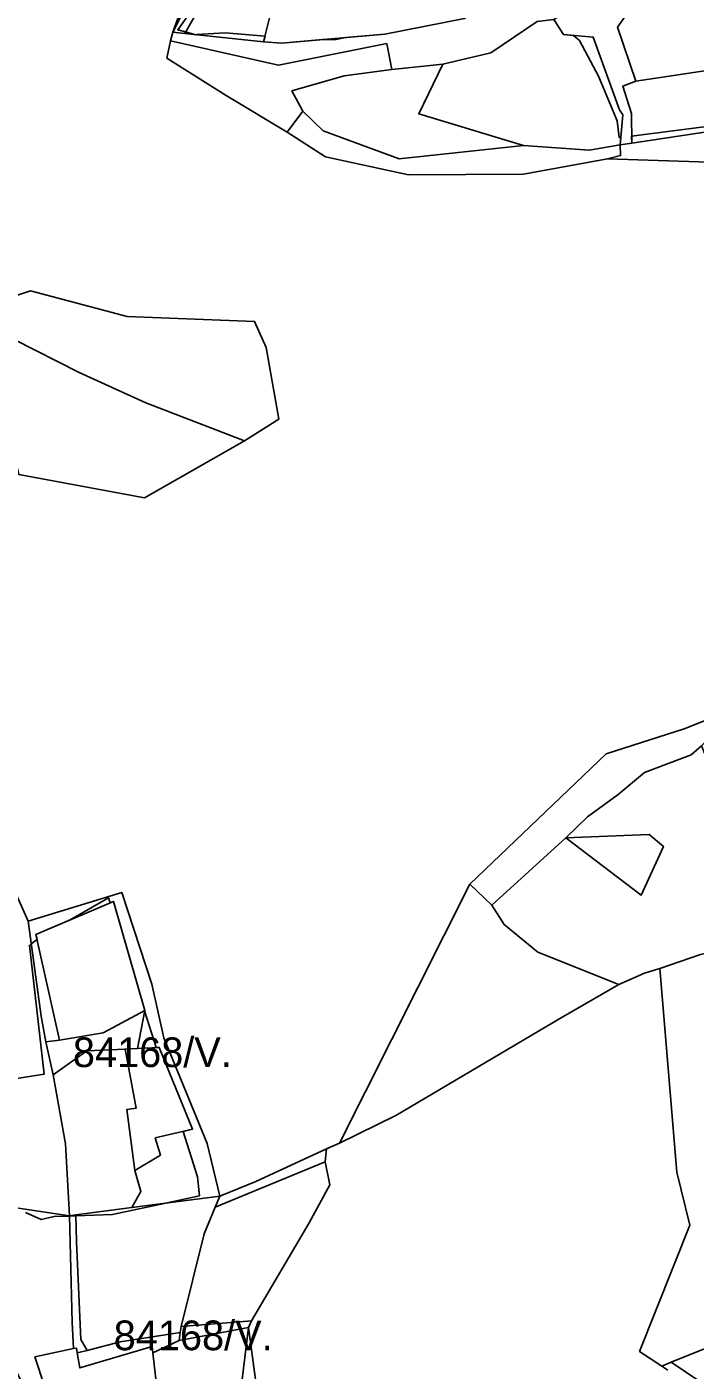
# Model space of a CAD drawing. Extents: x -477304 to -465429, y -1159113 to -1149210.
# Drawn here: x -475994 to -475657, y -1153420 to -1152741 of the extents above; entities that cross this region are included whole.
import ezdxf

# ---------------------------------------------------------------- set-up
doc = ezdxf.new("R2010")
doc.units = 0
for name, color, linetype in [('BPEJ_s', 7, 'Continuous'), ('PUPFL_s', 7, 'Continuous'), ('trav_porost_s', 7, 'Continuous')]:
    doc.layers.add(name, color=color, linetype=linetype)

msp = doc.modelspace()

# ---------------------------------------------------------------- linework, layer by layer
at = {"layer": 'BPEJ_s'}
for points in [[(-475773.21, -1152736.78), (-475813.39, -1152744.68), (-475833.23, -1152746.46), (-475838, -1152747.5), (-475844.88, -1152747.5), (-475865.43, -1152749.34), (-475874.62, -1152748.54), (-475873.92, -1152745.71), (-475894, -1152744), (-475908.4, -1152744.96), (-475909, -1152745), (-475909.6, -1152744.83), (-475914.03, -1152743.6), (-475918, -1152742.5), (-475910, -1152731.5)], [(-475773.21, -1152736.78), (-475813.39, -1152744.68), (-475833.23, -1152746.46), (-475838, -1152747.5), (-475844.88, -1152747.5), (-475865.43, -1152749.34), (-475874.62, -1152748.54), (-475873.92, -1152745.71), (-475894, -1152744), (-475908.4, -1152744.96), (-475909, -1152745), (-475909.6, -1152744.83), (-475914.03, -1152743.6), (-475918, -1152742.5), (-475910, -1152731.5)], [(-475696, -1152788.5), (-475705.5, -1152766), (-475715, -1152748), (-475718.08, -1152745.36), (-475723.15, -1152744.93), (-475728.05, -1152737.37)], [(-475601, -1152785), (-475688.7, -1152796.2), (-475688.69, -1152799.79), (-475694.55, -1152800.67), (-475694.22, -1152796.9), (-475695, -1152797), (-475696, -1152788.5), (-475705.5, -1152766), (-475715, -1152748), (-475718.08, -1152745.36), (-475723.15, -1152744.93), (-475728.05, -1152737.37)], [(-475601, -1152785), (-475688.7, -1152796.2), (-475688.69, -1152799.79), (-475694.55, -1152800.67), (-475694.22, -1152796.9), (-475695, -1152797), (-475696, -1152788.5)], [(-476023, -1153276), (-475985.5, -1153270), (-475993, -1153205), (-475992.03, -1153204.27), (-475989.08, -1153202.06), (-475989.66, -1153199.46), (-475972.42, -1153192.14), (-475953, -1153181), (-475952.19, -1153183.54), (-475950.53, -1153182.84), (-475934.72, -1153237.91), (-475934.76, -1153238.14), (-475928.86, -1153256.64), (-475927.38, -1153256.57), (-475910.5, -1153297.82), (-475915.35, -1153298.96), (-475908, -1153322), (-475907, -1153331.5), (-475924.85, -1153335.35), (-475951, -1153341), (-475969.56, -1153341.63), (-475972.76, -1153341.74), (-475980.5, -1153342), (-475987, -1153343.5), (-475995, -1153340)], [(-475992.03, -1153204.27), (-475989.08, -1153202.06), (-475989.66, -1153199.46), (-475972.42, -1153192.14), (-475953, -1153181), (-475952.19, -1153183.54), (-475950.53, -1153182.84), (-475934.72, -1153237.91), (-475934.76, -1153238.14), (-475928.86, -1153256.64), (-475927.38, -1153256.57), (-475910.5, -1153297.82), (-475915.35, -1153298.96), (-475908, -1153322), (-475907, -1153331.5), (-475924.85, -1153335.35), (-475951, -1153341), (-475969.56, -1153341.63), (-475972.76, -1153341.74), (-475980.5, -1153342), (-475987, -1153343.5), (-475995, -1153340)], [(-476023, -1153276), (-475985.5, -1153270), (-475993, -1153205), (-475992.03, -1153204.27)], [(-475916.86, -1153400.59), (-475917.31, -1153404.6), (-475930.59, -1153410.82), (-475930.94, -1153407.6), (-475967.53, -1153418.45), (-475968.83, -1153410.81), (-475963.84, -1153409.65), (-475947.11, -1153405.28), (-475916.86, -1153400.59)]]:
    msp.add_lwpolyline(points, dxfattribs=at)
msp.add_lwpolyline([(-475917.31, -1153404.6), (-475930.59, -1153410.82), (-475930.94, -1153407.6), (-475967.53, -1153418.45), (-475968.83, -1153410.81), (-475963.84, -1153409.65), (-475947.11, -1153405.28), (-475916.86, -1153400.59)], close=True, dxfattribs=at)
at = {"layer": 'PUPFL_s'}
for points in [[(-476009.88, -1152912.46), (-476058.74, -1152928.66), (-476094.77, -1152885.67), (-476111.47, -1152857.44), (-476120.17, -1152809.72), (-476124.01, -1152771.31), (-476121.1, -1152743.18), (-476115.27, -1152711.25), (-476063.37, -1152712.72), (-476061.41, -1152702.22), (-476043.99, -1152661.17), (-476019.4, -1152794.43), (-476008.61, -1152867.38), (-476005.79, -1152878.69), (-476016.4, -1152882.41), (-476013.13, -1152895.03), (-476001, -1152898.8), (-475967.84, -1152915.62), (-475934.1, -1152930.88), (-475884.28, -1152950.17), (-475934.74, -1152978.95), (-475998.35, -1152967.09), (-476004.69, -1152938.85)], [(-475831.4, -1152672.75), (-475824.06, -1152661.7), (-475827.01, -1152688.14), (-475871.01, -1152701.61), (-475905.13, -1152728.09), (-475914.44, -1152744.32), (-475920.52, -1152743.76), (-475906.8, -1152716.48)], [(-475874.62, -1152748.54), (-475865.43, -1152749.34), (-475813.39, -1152744.68), (-475773.21, -1152736.78), (-475754.94, -1152721.9), (-475723.18, -1152722.06), (-475674.62, -1152686.31), (-475655.07, -1152681.96), (-475650.37, -1152694.45), (-475675.14, -1152703.75), (-475728.05, -1152737.37), (-475736.36, -1152738.27), (-475759.89, -1152754.16), (-475784.02, -1152759.92), (-475809.86, -1152762.61), (-475812.39, -1152749.44), (-475867.15, -1152760.43), (-475921.62, -1152748.1), (-475920.52, -1152743.76), (-475914.44, -1152744.32)], [(-475827.01, -1152688.14), (-475820.16, -1152709.47), (-475817.15, -1152713.23), (-475839.18, -1152711.14), (-475870.46, -1152731.71), (-475874.62, -1152748.54), (-475914.44, -1152744.32), (-475905.13, -1152728.09), (-475871.01, -1152701.61)], [(-475796.22, -1152784.93), (-475784.02, -1152759.92), (-475759.89, -1152754.16), (-475736.36, -1152738.27), (-475728.05, -1152737.37), (-475723.15, -1152744.93), (-475708.1, -1152746.2), (-475694.78, -1152782.88), (-475693.22, -1152785.55), (-475694.55, -1152800.67), (-475710.12, -1152803.38), (-475743.31, -1152800.9)], [(-475688.75, -1152784.73), (-475693.19, -1152770.91), (-475686.56, -1152768.49), (-475621.57, -1152758.65), (-475624.23, -1152747.16), (-475576.16, -1152756.87), (-475554.46, -1152744.91), (-475554.12, -1152747.68), (-475551.6, -1152753.22), (-475566.51, -1152758.41), (-475598.28, -1152763.34), (-475604.67, -1152767.58), (-475593.82, -1152785.42), (-475688.69, -1152799.79)], [(-475867.15, -1152760.43), (-475812.39, -1152749.44), (-475809.86, -1152762.61), (-475833.87, -1152765.71), (-475860.37, -1152773.37), (-475854.78, -1152783.6), (-475862.68, -1152794.15), (-475893.56, -1152775.73), (-475923.46, -1152756.8), (-475921.62, -1152748.1)], [(-475694.55, -1152800.67), (-475688.69, -1152799.79), (-475593.82, -1152785.42), (-475604.67, -1152767.58), (-475598.28, -1152763.34), (-475566.51, -1152758.41), (-475551.6, -1152753.22), (-475559.87, -1152773.35), (-475570.41, -1152795.61), (-475576.52, -1152809.97), (-475644.5, -1152809.53), (-475700.83, -1152807.76), (-475694.32, -1152806.09)], [(-475784.02, -1152759.92), (-475796.22, -1152784.93), (-475743.31, -1152800.9), (-475806.22, -1152807.68), (-475844.51, -1152793.57), (-475854.78, -1152783.6), (-475860.37, -1152773.37), (-475833.87, -1152765.71), (-475809.86, -1152762.61)], [(-475694.32, -1152806.09), (-475700.83, -1152807.76), (-475743.28, -1152815.41), (-475801.38, -1152815.78), (-475843.3, -1152806.74), (-475862.68, -1152794.15), (-475854.78, -1152783.6), (-475844.51, -1152793.57), (-475806.22, -1152807.68), (-475743.31, -1152800.9), (-475710.12, -1152803.38), (-475694.55, -1152800.67)], [(-475943.62, -1152887.32), (-475879.2, -1152889.88), (-475873.38, -1152902.98), (-475867.03, -1152939.24), (-475884.28, -1152950.17), (-475934.1, -1152930.88), (-475967.84, -1152915.62), (-476001, -1152898.8), (-476013.13, -1152895.03), (-476016.4, -1152882.41), (-476005.79, -1152878.69), (-475992.37, -1152874.32)], [(-475695.47, -1153128.79), (-475710.96, -1153140.17), (-475721.96, -1153150.73), (-475759.32, -1153184.76), (-475770.43, -1153174.06), (-475701.5, -1153108.22), (-475662.21, -1153095.67), (-475635.36, -1153085.02), (-475653.45, -1153104.17), (-475658.67, -1153108.75), (-475682.2, -1153117.7)], [(-475721.96, -1153150.73), (-475710.96, -1153140.17), (-475695.47, -1153128.79), (-475682.2, -1153117.7), (-475658.67, -1153108.75), (-475653.45, -1153104.17), (-475630.63, -1153159.65), (-475612.27, -1153149.79), (-475601.83, -1153200.23), (-475613.03, -1153201.52), (-475627.89, -1153203.74), (-475653.9, -1153209.59), (-475674.43, -1153216.71), (-475682.16, -1153219.01), (-475695.12, -1153224.72), (-475736.1, -1153208.41), (-475753.04, -1153194.51), (-475759.32, -1153184.76), (-475721.96, -1153150.73), (-475683.84, -1153179.63), (-475672.64, -1153154.99), (-475679.88, -1153149.01)], [(-475683.84, -1153179.63), (-475721.96, -1153150.73), (-475679.88, -1153149.01), (-475672.64, -1153154.99)], [(-475807.8, -1153290.91), (-475836.3, -1153304.87), (-475770.43, -1153174.06), (-475759.32, -1153184.76), (-475753.04, -1153194.51), (-475736.1, -1153208.41), (-475695.12, -1153224.72), (-475724.59, -1153241.87)], [(-475987.01, -1153240.71), (-475993.62, -1153192.73), (-475946.29, -1153178.27), (-475931.11, -1153224.67), (-475925.06, -1153251.68), (-475903.24, -1153305.15), (-475896.83, -1153331.71), (-475941.27, -1153337.49), (-475936.6, -1153329.31), (-475939.76, -1153318.66), (-475926.71, -1153310.99), (-475929.4, -1153302.24), (-475910.5, -1153297.82), (-475927.38, -1153256.57), (-475938.43, -1153257.11), (-475934.72, -1153237.91), (-475950.53, -1153182.84), (-475989.66, -1153199.46), (-475977.83, -1153252.98), (-475984.66, -1153253.77)], [(-475515.92, -1153287.9), (-475519.18, -1153298.61), (-475523.09, -1153304.39), (-475528.76, -1153312.77), (-475531.14, -1153360.32), (-475668.69, -1153415.63), (-475673.48, -1153417.57), (-475684.71, -1153410.17), (-475659.25, -1153346.36), (-475665.79, -1153319.52), (-475674.43, -1153216.71), (-475653.9, -1153209.59), (-475627.89, -1153203.74), (-475613.03, -1153201.52), (-475601.83, -1153200.23), (-475576.05, -1153197.07), (-475570.45, -1153196.51), (-475559.97, -1153201.88), (-475555.37, -1153214), (-475529.09, -1153283.3), (-475526.18, -1153282.23), (-475523.2, -1153281.06), (-475517.18, -1153278.69), (-475515.51, -1153278.03)], [(-475878.54, -1153324.26), (-475842.84, -1153307.87), (-475843.62, -1153314.39), (-475899.11, -1153337.23), (-475896.83, -1153331.71)], [(-475841.21, -1153325.99), (-475851.63, -1153345.16), (-475880.77, -1153394.71), (-475916.24, -1153397.48), (-475904.69, -1153350.78), (-475899.11, -1153337.23), (-475843.62, -1153314.39)], [(-476041.47, -1153331.29), (-475972.76, -1153341.58), (-475971.33, -1153395.47), (-475970.71, -1153408.74), (-475990.14, -1153412.95), (-475985.47, -1153427.23), (-475994.88, -1153429.59), (-476005.9, -1153407.45), (-476022.35, -1153373.44)], [(-475947.11, -1153405.28), (-475963.84, -1153409.65), (-475966.9, -1153404.13), (-475969.13, -1153354.73), (-475969.58, -1153341.17), (-475941.27, -1153337.49), (-475896.83, -1153331.71), (-475899.11, -1153337.23), (-475904.69, -1153350.78), (-475916.24, -1153397.48), (-475916.86, -1153400.59)], [(-475969.13, -1153354.73), (-475966.9, -1153404.13), (-475963.84, -1153409.65), (-475968.83, -1153410.81), (-475969.23, -1153408.42), (-475970.71, -1153408.74), (-475971.33, -1153395.47), (-475972.76, -1153341.58), (-475969.58, -1153341.17)], [(-475597.74, -1153443.76), (-475602.95, -1153443.6), (-475622.17, -1153445.5), (-475624.85, -1153445.17), (-475668.69, -1153415.63), (-475531.14, -1153360.32), (-475531.2, -1153370.12), (-475526.66, -1153384.3), (-475514.69, -1153395.34), (-475500.44, -1153434.27), (-475539.7, -1153463.29), (-475566.37, -1153459.27), (-475569.09, -1153455.81), (-475585.5, -1153446.34)], [(-475929, -1153425.46), (-475930.59, -1153410.82), (-475917.31, -1153404.6), (-475882.33, -1153398.08), (-475886.78, -1153435.3), (-475875.17, -1153475.08), (-475912.4, -1153498.87), (-475917.56, -1153483.75), (-475925.78, -1153451.1)], [(-475916.24, -1153397.48), (-475880.77, -1153394.71), (-475882.33, -1153398.08), (-475917.31, -1153404.6), (-475916.86, -1153400.59)], [(-475886.78, -1153435.3), (-475882.33, -1153398.08), (-475877.59, -1153433.1), (-475875.17, -1153475.08)], [(-475930.59, -1153410.82), (-475929, -1153425.46), (-475981.79, -1153441.83), (-475985.47, -1153427.23), (-475990.14, -1153412.95), (-475970.71, -1153408.74), (-475969.23, -1153408.42), (-475968.83, -1153410.81), (-475967.53, -1153418.45), (-475930.94, -1153407.6)]]:
    msp.add_lwpolyline(points, close=True, dxfattribs=at)
for points in [[(-475891.57, -1152664.28), (-475920.52, -1152743.76), (-475921.62, -1152748.1), (-475923.46, -1152756.8), (-475893.56, -1152775.73), (-475862.68, -1152794.15), (-475843.3, -1152806.74), (-475801.38, -1152815.78), (-475743.28, -1152815.41), (-475700.83, -1152807.76), (-475644.5, -1152809.53)], [(-475906.8, -1152716.48), (-475920.52, -1152743.76), (-475891.57, -1152664.28)], [(-475998.35, -1152967.09), (-475934.74, -1152978.95), (-475884.28, -1152950.17), (-475867.03, -1152939.24), (-475873.38, -1152902.98), (-475879.2, -1152889.88), (-475943.62, -1152887.32), (-475992.37, -1152874.32), (-476005.79, -1152878.69)], [(-476069.69, -1153021.85), (-475993.62, -1153192.73), (-475987.01, -1153240.71), (-475984.66, -1153253.77), (-475980.91, -1153270.35), (-475974.77, -1153305.33), (-475972.76, -1153341.58), (-476041.47, -1153331.29)], [(-475635.36, -1153085.02), (-475662.21, -1153095.67), (-475701.5, -1153108.22), (-475770.43, -1153174.06), (-475836.3, -1153304.87), (-475842.84, -1153307.87), (-475878.54, -1153324.26), (-475896.83, -1153331.71), (-475903.24, -1153305.15), (-475925.06, -1153251.68), (-475931.11, -1153224.67), (-475946.29, -1153178.27), (-475993.62, -1153192.73), (-476069.69, -1153021.85)], [(-475877.59, -1153433.1), (-475882.33, -1153398.08), (-475880.77, -1153394.71), (-475851.63, -1153345.16), (-475841.21, -1153325.99), (-475843.62, -1153314.39), (-475842.84, -1153307.87), (-475836.3, -1153304.87), (-475807.8, -1153290.91), (-475724.59, -1153241.87), (-475695.12, -1153224.72), (-475682.16, -1153219.01), (-475674.43, -1153216.71), (-475665.79, -1153319.52), (-475659.25, -1153346.36), (-475684.71, -1153410.17), (-475673.48, -1153417.57), (-475670.42, -1153419.59)]]:
    msp.add_lwpolyline(points, dxfattribs=at)
at = {"layer": 'trav_porost_s'}
for points in [[(-475563.59, -1152714.27), (-475556.79, -1152726.11), (-475554.46, -1152744.91), (-475576.16, -1152756.87), (-475624.23, -1152747.16), (-475621.57, -1152758.65), (-475686.56, -1152768.49), (-475695.79, -1152741.11), (-475675.66, -1152712.58), (-475642.36, -1152708.05), (-475639.99, -1152696.96), (-475614.53, -1152691.15), (-475585.75, -1152697.58), (-475579.41, -1152701.49), (-475568.62, -1152709.29)], [(-475865.43, -1152749.34), (-475874.62, -1152748.54), (-475870.46, -1152731.71), (-475839.18, -1152711.14), (-475817.15, -1152713.23), (-475794.2, -1152715.48), (-475789.74, -1152716), (-475778.18, -1152712.27), (-475768.93, -1152707.82), (-475754.94, -1152721.9), (-475773.21, -1152736.78), (-475813.39, -1152744.68)], [(-475934.72, -1153237.91), (-475955.64, -1153249.17), (-475977.83, -1153252.98), (-475989.66, -1153199.46), (-475950.53, -1153182.84)], [(-475963.93, -1153258.36), (-475980.91, -1153270.35), (-475984.66, -1153253.77), (-475977.83, -1153252.98), (-475955.64, -1153249.17), (-475934.72, -1153237.91), (-475938.43, -1153257.11), (-475944.66, -1153257.42)], [(-475927.38, -1153256.57), (-475910.5, -1153297.82), (-475929.4, -1153302.24), (-475926.71, -1153310.99), (-475939.76, -1153318.66), (-475943.8, -1153288.01), (-475938.98, -1153287.22), (-475944.66, -1153257.42), (-475938.43, -1153257.11)], [(-475941.27, -1153337.49), (-475969.58, -1153341.17), (-475972.76, -1153341.58), (-475974.77, -1153305.33), (-475980.91, -1153270.35), (-475963.93, -1153258.36), (-475944.66, -1153257.42), (-475938.98, -1153287.22), (-475943.8, -1153288.01), (-475939.76, -1153318.66), (-475936.6, -1153329.31)], [(-475968.83, -1153410.81), (-475963.84, -1153409.65), (-475947.11, -1153405.28), (-475916.86, -1153400.59), (-475917.31, -1153404.6), (-475930.59, -1153410.82), (-475930.94, -1153407.6), (-475967.53, -1153418.45)]]:
    msp.add_lwpolyline(points, close=True, dxfattribs=at)
msp.add_lwpolyline([(-475675.66, -1152712.58), (-475695.79, -1152741.11), (-475686.56, -1152768.49), (-475693.19, -1152770.91), (-475688.75, -1152784.73), (-475688.69, -1152799.79), (-475694.55, -1152800.67), (-475693.22, -1152785.55), (-475694.78, -1152782.88), (-475708.1, -1152746.2), (-475723.15, -1152744.93), (-475728.05, -1152737.37)], dxfattribs=at)

# ---------------------------------------------------------------- texts
at = {"layer": 'BPEJ_s'}
for p in [(-475971, -1153266.5), (-475950.38, -1153409.52)]:
    msp.add_text('84168/V.', height=15, dxfattribs=at).set_placement(p)

doc.saveas('drawing.dxf')
